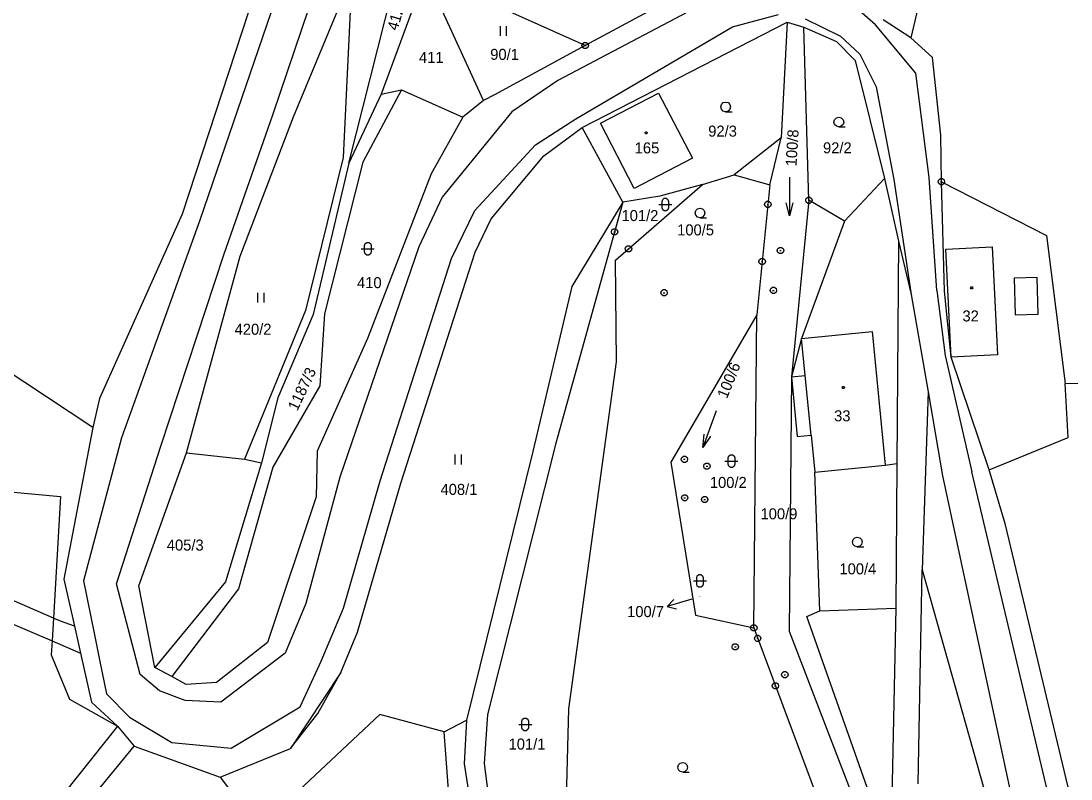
# Model space of a CAD drawing. Extents: x -694465 to -690527, y -983694 to -978978.
# Drawn here: x -691904 to -691742, y -981290.7 to -981173.7 of the extents above; entities that cross this region are included whole.
import ezdxf

# ---------------------------------------------------------------- set-up
doc = ezdxf.new("R2010")
doc.units = 0
for name, color, linetype in [('Vrstva 1', 7, 'Continuous'), ('Vrstva 16', 7, 'Continuous'), ('Vrstva 18', 7, 'Continuous'), ('Vrstva 19', 7, 'Continuous'), ('Vrstva 24', 7, 'Continuous'), ('Vrstva 25', 7, 'Continuous'), ('Vrstva 29', 7, 'Continuous')]:
    doc.layers.add(name, color=color, linetype=linetype)

msp = doc.modelspace()

# ---------------------------------------------------------------- linework, layer by layer
at = {"layer": 'Vrstva 1'}
for points in [[(-691858.63, -981141.03), (-691879.11, -981203.49)], [(-691855.13, -981142.23), (-691876.39, -981204.46)], [(-691865.1, -981188.06), (-691854.062, -981155.48)], [(-691853.41, -981195.65), (-691845.61, -981164.7)], [(-691841.59, -981166.44), (-691848.43, -981185.01)], [(-691816.95, -981177.5), (-691841.59, -981166.44)], [(-691832.62, -981185.99), (-691841.59, -981166.44)], [(-691861.92, -981188.52), (-691852.95, -981166.77)], [(-691852.95, -981166.77), (-691854.3, -981194.75)], [(-691797.45, -981166.93), (-691816.95, -981177.5)], [(-691765.18, -981169.71), (-691766.74, -981176.31)], [(-691796.51, -981169.82), (-691821.17, -981182.91)], [(-691794.22, -981174.61), (-691787.14, -981172.69)], [(-691772.18, -981174.29), (-691775.45, -981171.42)], [(-691818.41, -981188.79), (-691794.22, -981174.61)], [(-691817.41, -981190.16), (-691785.8, -981173.9)], [(-691785.8, -981173.9), (-691786.71, -981191.76)], [(-691785.8, -981173.9), (-691783.22, -981174.65)], [(-691783.02, -981173.38), (-691777.56, -981176.05)], [(-691765.96, -981181.77), (-691772.18, -981174.29)], [(-691766.74, -981176.31), (-691770.99, -981173.52)], [(-691782.45, -981201.38), (-691783.22, -981174.65)], [(-691783.22, -981174.65), (-691778.2, -981176.87)], [(-691777.56, -981176.05), (-691774.6, -981178.81)], [(-691816.95, -981177.5), (-691830.92, -981185.08)], [(-691778.2, -981176.87), (-691775.33, -981179.79)], [(-691763.4, -981179.35), (-691766.74, -981176.31)], [(-691774.6, -981178.81), (-691772.09, -981183.86)], [(-691762.09, -981191.35), (-691763.4, -981179.35)], [(-691775.33, -981179.79), (-691770.81, -981198.03)], [(-691763.89, -981197.85), (-691765.96, -981181.77)], [(-691845.31, -981184.33), (-691851.25, -981195.51)], [(-691848.43, -981185.01), (-691845.31, -981184.33)], [(-691845.31, -981184.33), (-691835.82, -981188.57)], [(-691821.17, -981182.91), (-691828.27, -981187.73)], [(-691772.09, -981183.86), (-691769.38, -981198.16)], [(-691848.43, -981185.01), (-691853.41, -981195.65)], [(-691830.92, -981185.08), (-691832.62, -981185.99)], [(-691805.63, -981184.83), (-691800.41, -981194.89), (-691809.4, -981199.55), (-691814.61, -981189.49), (-691805.63, -981184.83)], [(-691832.62, -981185.99), (-691835.82, -981188.57)], [(-691872.7, -981209.78), (-691865.1, -981188.06)], [(-691870.15, -981210.01), (-691861.92, -981188.52)], [(-691835.82, -981188.57), (-691840.71, -981197.27)], [(-691828.27, -981187.73), (-691839.03, -981200.88)], [(-691824.64, -981192.8), (-691818.41, -981188.79)], [(-691823.35, -981194.52), (-691817.41, -981190.16)], [(-691811.15, -981201.66), (-691817.41, -981190.16)], [(-691786.71, -981191.76), (-691793.98, -981197.44)], [(-691788.49, -981198.98), (-691786.71, -981191.76)], [(-691762.02, -981198.51), (-691762.09, -981191.35)], [(-691834, -981202.95), (-691824.64, -981192.8)], [(-691854.3, -981194.75), (-691860.07, -981218.4)], [(-691853.41, -981195.65), (-691858.93, -981218.99)], [(-691851.25, -981195.51), (-691857.15, -981218.89)], [(-691831.47, -981204.22), (-691823.35, -981194.52)], [(-691840.71, -981197.27), (-691850.51, -981222.72)], [(-691798.85, -981198.92), (-691793.98, -981197.44)], [(-691793.98, -981197.44), (-691788.49, -981198.98)], [(-691770.81, -981198.03), (-691776.96, -981204.61)], [(-691770.81, -981198.03), (-691768.65, -981207.7)], [(-691769.38, -981198.16), (-691768.074, -981206.679)], [(-691762.75, -981215.3), (-691763.89, -981197.85)], [(-691761.56, -981215.41), (-691762.02, -981198.51)], [(-691762.02, -981198.51), (-691745.83, -981206.81)], [(-691812.29, -981210.63), (-691798.85, -981198.92)], [(-691798.85, -981198.92), (-691805.44, -981200.73)], [(-691788.49, -981198.98), (-691790.49, -981219.04)], [(-691839.03, -981200.88), (-691842.63, -981208.58)], [(-691811.15, -981201.66), (-691821.46, -981238.86)], [(-691811.15, -981201.66), (-691819.01, -981214.67)], [(-691805.44, -981200.73), (-691811.15, -981201.66)], [(-691782.45, -981201.38), (-691785.16, -981228.61)], [(-691776.96, -981204.61), (-691782.45, -981201.38)], [(-691879.11, -981203.49), (-691891.84, -981231.96)], [(-691837.57, -981210.33), (-691834, -981202.95)], [(-691876.39, -981204.46), (-691888.46, -981238.05)], [(-691833.95, -981209.38), (-691831.47, -981204.22)], [(-691776.96, -981204.61), (-691783.61, -981222.71)], [(-691768.074, -981206.679), (-691766.66, -981215.91)], [(-691745.83, -981206.81), (-691742.94, -981229.64)], [(-691842.63, -981208.58), (-691854.79, -981244.1)], [(-691768.65, -981207.7), (-691768.91, -981242)], [(-691768.65, -981207.7), (-691766.66, -981215.91)], [(-691761.34, -981208.93), (-691754.2, -981208.58)], [(-691754.2, -981208.58), (-691753.37, -981225.21)], [(-691882.39, -981239.33), (-691872.7, -981209.78)], [(-691878.46, -981240.33), (-691870.15, -981210.01)], [(-691845.4, -981245.03), (-691833.95, -981209.38)], [(-691760.51, -981225.56), (-691761.34, -981208.93)], [(-691848.58, -981244.66), (-691837.57, -981210.33)], [(-691812.12, -981226.3), (-691812.29, -981210.63)], [(-691747.264, -981213.276), (-691750.809, -981213.383)], [(-691750.809, -981213.383), (-691750.637, -981219.069)], [(-691747.092, -981218.962), (-691747.264, -981213.276)], [(-691819.01, -981214.67), (-691825.03, -981240.14)], [(-691766.66, -981215.91), (-691764.073, -981230.903)], [(-691762.75, -981215.3), (-691761.42, -981225.3)], [(-691760.51, -981225.56), (-691761.56, -981215.41)], [(-691860.07, -981218.4), (-691869.48, -981241.31)], [(-691858.93, -981218.99), (-691864.37, -981231.87)], [(-691857.15, -981218.89), (-691857.89, -981229.99)], [(-691790.49, -981219.04), (-691803.73, -981241.76)], [(-691790.96, -981267.34), (-691790.49, -981219.04)], [(-691750.637, -981219.069), (-691747.092, -981218.962)], [(-691892.89, -981236.44), (-691917.59, -981220.14)], [(-691850.51, -981222.72), (-691858.28, -981240.08)], [(-691783.61, -981222.71), (-691785.16, -981228.61)], [(-691783.61, -981222.71), (-691772.7, -981221.64)], [(-691783.05, -981228.4), (-691783.61, -981222.71)], [(-691772.7, -981221.64), (-691770.67, -981242.25)], [(-691819.5, -981279.84), (-691812.12, -981226.3)], [(-691761.42, -981225.3), (-691757.35, -981243.26)], [(-691753.37, -981225.21), (-691760.51, -981225.56)], [(-691754.68, -981242.94), (-691760.51, -981225.56)], [(-691785.16, -981228.61), (-691785.525, -981267.874), (-691767.061, -981315.908)], [(-691785.16, -981228.61), (-691783.05, -981228.4)], [(-691785.16, -981228.61), (-691784.26, -981237.82)], [(-691782.11, -981237.61), (-691783.05, -981228.4)], [(-691742.94, -981229.64), (-691712.76, -981229.02)], [(-691742.49, -981237.95), (-691742.94, -981229.64)], [(-691857.89, -981229.99), (-691865.15, -981242.55)], [(-691764.073, -981230.903), (-691765, -981258.38)], [(-691764.073, -981230.903), (-691761.83, -981243.9)], [(-691891.84, -981231.96), (-691892.89, -981236.44)], [(-691864.37, -981231.87), (-691866.88, -981241.87)], [(-691892.89, -981236.44), (-691897.35, -981259.81)], [(-691784.26, -981237.82), (-691782.11, -981237.61)], [(-691782.11, -981237.61), (-691781.55, -981243.32)], [(-691888.46, -981238.05), (-691894.33, -981260.09)], [(-691889.23, -981260.55), (-691882.39, -981239.33)], [(-691821.46, -981238.86), (-691832.03, -981280.7)], [(-691754.68, -981242.94), (-691742.49, -981237.95)], [(-691885.8, -981260.86), (-691878.46, -981240.33)], [(-691878.46, -981240.33), (-691869.48, -981241.31)], [(-691858.28, -981240.08), (-691858.44, -981247.14)], [(-691825.03, -981240.14), (-691835.24, -981281.61)], [(-691866.88, -981241.87), (-691872.41, -981260.24)], [(-691865.15, -981242.55), (-691870.43, -981261.32)], [(-691869.48, -981241.31), (-691866.88, -981241.87)], [(-691803.73, -981241.76), (-691799.94, -981265.4)], [(-691781.55, -981243.32), (-691770.67, -981242.25)], [(-691770.67, -981242.25), (-691768.91, -981242)], [(-691768.91, -981242), (-691769.07, -981264.28)], [(-691933.625, -981242.757), (-691930.125, -981245.938), (-691924.065, -981252.968), (-691913.641, -981262.423), (-691906.853, -981266.059), (-691899.184, -981269.362)], [(-691898.977, -981265.826), (-691909.035, -981261.453), (-691914.61, -981257.574), (-691929.392, -981243.508)], [(-691854.79, -981244.1), (-691860.03, -981263.61)], [(-691780.76, -981264.74), (-691781.55, -981243.32)], [(-691761.83, -981243.9), (-691748.36, -981306.64)], [(-691744.02, -981299.49), (-691757.35, -981243.26)], [(-691752.16, -981251.44), (-691754.68, -981242.94)], [(-691921.38, -981244.93), (-691897.88, -981247.07)], [(-691854.23, -981264.3), (-691848.58, -981244.66)], [(-691852.08, -981268.03), (-691845.4, -981245.03)], [(-691897.88, -981247.07), (-691898.977, -981265.826)], [(-691858.44, -981247.14), (-691865.95, -981269.58)], [(-691740.82, -981298.81), (-691752.16, -981251.44)], [(-691765.61, -981291.42), (-691765, -981258.38)], [(-691765, -981258.38), (-691751.54, -981306.19)], [(-691897.35, -981259.81), (-691895.714, -981267.082)], [(-691894.33, -981260.09), (-691892.683, -981268.174)], [(-691872.41, -981260.24), (-691883.34, -981273.45)], [(-691885.6, -981274.53), (-691889.23, -981260.55)], [(-691883.34, -981273.45), (-691885.8, -981260.86)], [(-691870.43, -981261.32), (-691880.71, -981274.87)], [(-691860.03, -981263.61), (-691863.22, -981271.27)], [(-691857.7, -981272.5), (-691854.23, -981264.3)], [(-691782.77, -981265.6), (-691780.76, -981264.74)], [(-691780.76, -981264.74), (-691769.07, -981264.28)], [(-691769.07, -981264.28), (-691769.67, -981293.61)], [(-691898.977, -981265.826), (-691899.184, -981269.362)], [(-691895.714, -981267.082), (-691897.884, -981266.301), (-691898.977, -981265.826)], [(-691799.94, -981265.4), (-691790.96, -981267.34)], [(-691768.22, -981306.84), (-691782.77, -981265.6)], [(-691895.714, -981267.082), (-691894.773, -981271.262)], [(-691892.683, -981268.174), (-691891.792, -981272.546)], [(-691854.65, -981274.22), (-691852.08, -981268.03)], [(-691790.96, -981267.34), (-691776.25, -981306.75)], [(-691899.184, -981269.362), (-691899.31, -981271.52)], [(-691899.184, -981269.362), (-691894.773, -981271.262)], [(-691865.95, -981269.58), (-691873.83, -981275.77)], [(-691899.31, -981271.52), (-691896.48, -981278.36)], [(-691894.773, -981271.262), (-691893.07, -981278.83)], [(-691863.22, -981271.27), (-691873.14, -981278.8)], [(-691891.792, -981272.546), (-691890.78, -981277.51)], [(-691860.92, -981279.51), (-691857.7, -981272.5)], [(-691882.62, -981277.05), (-691885.6, -981274.53)], [(-691880.71, -981274.87), (-691883.34, -981273.45)], [(-691878.52, -981276.06), (-691880.71, -981274.87)], [(-691862.39, -981285.97), (-691858.2, -981280.56), (-691854.65, -981274.22)], [(-691854.65, -981274.22), (-691862.39, -981285.97)], [(-691873.83, -981275.77), (-691878.52, -981276.06)], [(-691890.78, -981277.51), (-691887.25, -981281.13)], [(-691878.66, -981278.54), (-691882.62, -981277.05)], [(-691896.48, -981278.36), (-691889.06, -981282.49)], [(-691893.07, -981278.83), (-691889.06, -981282.49)], [(-691873.14, -981278.8), (-691878.66, -981278.54)], [(-691871.54, -981285.93), (-691860.92, -981279.51)], [(-691820.29, -981311.4), (-691819.5, -981279.84)], [(-691887.25, -981281.13), (-691880.7, -981285.02)], [(-691848.65, -981280.71), (-691861.13, -981292.42)], [(-691838.7, -981283.39), (-691848.65, -981280.71)], [(-691832.03, -981280.7), (-691832.56, -981288.28)], [(-691889.06, -981282.49), (-691901.32, -981297.91)], [(-691889.06, -981282.49), (-691886.54, -981285.61)], [(-691838.7, -981283.39), (-691835.24, -981281.61)], [(-691835.24, -981281.61), (-691835.61, -981288.32)], [(-691836.75, -981309.58), (-691838.7, -981283.39)], [(-691901.27, -981303.62), (-691886.54, -981285.61)], [(-691886.54, -981285.61), (-691873.23, -981290.36)], [(-691880.7, -981285.02), (-691871.54, -981285.93)], [(-691873.23, -981290.36), (-691862.39, -981285.97)], [(-691835.61, -981288.32), (-691832.41, -981308.69)], [(-691832.56, -981288.28), (-691829.83, -981309.41)], [(-691873.23, -981290.36), (-691870.23, -981294.4)]]:
    msp.add_lwpolyline(points, dxfattribs=at)
at = {"layer": 'Vrstva 24'}
for points in [[(-691816.796, -981177.024), (-691816.546, -981177.206), (-691816.45, -981177.5), (-691816.546, -981177.794), (-691816.796, -981177.976), (-691817.104, -981177.976), (-691817.354, -981177.794), (-691817.45, -981177.5), (-691817.354, -981177.206), (-691817.104, -981177.024)], [(-691761.866, -981198.034), (-691761.616, -981198.216), (-691761.52, -981198.51), (-691761.616, -981198.804), (-691761.866, -981198.986), (-691762.174, -981198.986), (-691762.424, -981198.804), (-691762.52, -981198.51), (-691762.424, -981198.216), (-691762.174, -981198.034)], [(-691788.636, -981201.534), (-691788.386, -981201.716), (-691788.29, -981202.01), (-691788.386, -981202.304), (-691788.636, -981202.486), (-691788.944, -981202.486), (-691789.194, -981202.304), (-691789.29, -981202.01), (-691789.194, -981201.716), (-691788.944, -981201.534)], [(-691782.296, -981200.904), (-691782.046, -981201.086), (-691781.95, -981201.38), (-691782.046, -981201.674), (-691782.296, -981201.856), (-691782.604, -981201.856), (-691782.854, -981201.674), (-691782.95, -981201.38), (-691782.854, -981201.086), (-691782.604, -981200.904)], [(-691812.266, -981205.754), (-691812.016, -981205.936), (-691811.92, -981206.23), (-691812.016, -981206.524), (-691812.266, -981206.706), (-691812.574, -981206.706), (-691812.824, -981206.524), (-691812.92, -981206.23), (-691812.824, -981205.936), (-691812.574, -981205.754)], [(-691810.116, -981208.394), (-691809.866, -981208.576), (-691809.77, -981208.87), (-691809.866, -981209.164), (-691810.116, -981209.346), (-691810.424, -981209.346), (-691810.674, -981209.164), (-691810.77, -981208.87), (-691810.674, -981208.576), (-691810.424, -981208.394)], [(-691786.676, -981208.654), (-691786.426, -981208.836), (-691786.33, -981209.13), (-691786.426, -981209.424), (-691786.676, -981209.606), (-691786.984, -981209.606), (-691787.234, -981209.424), (-691787.33, -981209.13), (-691787.234, -981208.836), (-691786.984, -981208.654)], [(-691789.516, -981210.334), (-691789.266, -981210.516), (-691789.17, -981210.81), (-691789.266, -981211.104), (-691789.516, -981211.286), (-691789.824, -981211.286), (-691790.074, -981211.104), (-691790.17, -981210.81), (-691790.074, -981210.516), (-691789.824, -981210.334)], [(-691787.776, -981214.794), (-691787.526, -981214.976), (-691787.43, -981215.27), (-691787.526, -981215.564), (-691787.776, -981215.746), (-691788.084, -981215.746), (-691788.334, -981215.564), (-691788.43, -981215.27), (-691788.334, -981214.976), (-691788.084, -981214.794)], [(-691804.636, -981215.164), (-691804.386, -981215.346), (-691804.29, -981215.64), (-691804.386, -981215.934), (-691804.636, -981216.116), (-691804.944, -981216.116), (-691805.194, -981215.934), (-691805.29, -981215.64), (-691805.194, -981215.346), (-691804.944, -981215.164)], [(-691801.506, -981240.854), (-691801.256, -981241.036), (-691801.16, -981241.33), (-691801.256, -981241.624), (-691801.506, -981241.806), (-691801.814, -981241.806), (-691802.064, -981241.624), (-691802.16, -981241.33), (-691802.064, -981241.036), (-691801.814, -981240.854)], [(-691798.026, -981241.924), (-691797.776, -981242.106), (-691797.68, -981242.4), (-691797.776, -981242.694), (-691798.026, -981242.876), (-691798.334, -981242.876), (-691798.584, -981242.694), (-691798.68, -981242.4), (-691798.584, -981242.106), (-691798.334, -981241.924)], [(-691801.456, -981246.794), (-691801.206, -981246.976), (-691801.11, -981247.27), (-691801.206, -981247.564), (-691801.456, -981247.746), (-691801.764, -981247.746), (-691802.014, -981247.564), (-691802.11, -981247.27), (-691802.014, -981246.976), (-691801.764, -981246.794)], [(-691798.376, -981247.054), (-691798.126, -981247.236), (-691798.03, -981247.53), (-691798.126, -981247.824), (-691798.376, -981248.006), (-691798.684, -981248.006), (-691798.934, -981247.824), (-691799.03, -981247.53), (-691798.934, -981247.236), (-691798.684, -981247.054)], [(-691790.806, -981266.864), (-691790.556, -981267.046), (-691790.46, -981267.34), (-691790.556, -981267.634), (-691790.806, -981267.816), (-691791.114, -981267.816), (-691791.364, -981267.634), (-691791.46, -981267.34), (-691791.364, -981267.046), (-691791.114, -981266.864)], [(-691790.206, -981268.474), (-691789.956, -981268.656), (-691789.86, -981268.95), (-691789.956, -981269.244), (-691790.206, -981269.426), (-691790.514, -981269.426), (-691790.764, -981269.244), (-691790.86, -981268.95), (-691790.764, -981268.656), (-691790.514, -981268.474)], [(-691793.656, -981269.804), (-691793.406, -981269.986), (-691793.31, -981270.28), (-691793.406, -981270.574), (-691793.656, -981270.756), (-691793.964, -981270.756), (-691794.214, -981270.574), (-691794.31, -981270.28), (-691794.214, -981269.986), (-691793.964, -981269.804)], [(-691786.016, -981274.094), (-691785.766, -981274.276), (-691785.67, -981274.57), (-691785.766, -981274.864), (-691786.016, -981275.046), (-691786.324, -981275.046), (-691786.574, -981274.864), (-691786.67, -981274.57), (-691786.574, -981274.276), (-691786.324, -981274.094)], [(-691787.466, -981275.804), (-691787.216, -981275.986), (-691787.12, -981276.28), (-691787.216, -981276.574), (-691787.466, -981276.756), (-691787.774, -981276.756), (-691788.024, -981276.574), (-691788.12, -981276.28), (-691788.024, -981275.986), (-691787.774, -981275.804)]]:
    msp.add_lwpolyline(points, close=True, dxfattribs=at)
for points in [[(-691817.069, -981177.5), (-691816.83, -981177.5)], [(-691762.139, -981198.51), (-691761.9, -981198.51)], [(-691788.909, -981202.01), (-691788.67, -981202.01)], [(-691782.569, -981201.38), (-691782.33, -981201.38)], [(-691812.539, -981206.23), (-691812.3, -981206.23)], [(-691810.389, -981208.87), (-691810.15, -981208.87)], [(-691786.949, -981209.13), (-691786.71, -981209.13)], [(-691789.789, -981210.81), (-691789.55, -981210.81)], [(-691804.909, -981215.64), (-691804.67, -981215.64)], [(-691788.049, -981215.27), (-691787.81, -981215.27)], [(-691801.779, -981241.33), (-691801.54, -981241.33)], [(-691798.299, -981242.4), (-691798.06, -981242.4)], [(-691801.729, -981247.27), (-691801.49, -981247.27)], [(-691798.649, -981247.53), (-691798.41, -981247.53)], [(-691791.079, -981267.34), (-691790.84, -981267.34)], [(-691790.479, -981268.95), (-691790.24, -981268.95)], [(-691793.929, -981270.28), (-691793.69, -981270.28)], [(-691786.289, -981274.57), (-691786.05, -981274.57)], [(-691787.739, -981276.28), (-691787.5, -981276.28)]]:
    msp.add_lwpolyline(points, dxfattribs=at)
at = {"layer": 'Vrstva 25'}
for points in [[(-691830.07, -981174.52), (-691830.07, -981176.02)], [(-691829.07, -981176.02), (-691829.07, -981174.52)], [(-691795.3, -981187.71), (-691795.675, -981187.609), (-691795.949, -981187.335), (-691796.05, -981186.96), (-691795.949, -981186.585), (-691795.675, -981186.311), (-691795.3, -981186.21), (-691794.925, -981186.311), (-691794.651, -981186.585), (-691794.55, -981186.96), (-691794.651, -981187.335), (-691794.925, -981187.609), (-691795.3, -981187.71), (-691794.3, -981187.711)], [(-691777.84, -981190.06), (-691778.215, -981189.959), (-691778.489, -981189.685), (-691778.59, -981189.31), (-691778.489, -981188.935), (-691778.215, -981188.661), (-691777.84, -981188.56), (-691777.465, -981188.661), (-691777.191, -981188.935), (-691777.09, -981189.31), (-691777.191, -981189.685), (-691777.465, -981189.959), (-691777.84, -981190.06), (-691776.84, -981190.061)], [(-691785.449, -981197.79), (-691785.451, -981203.79)], [(-691805.6, -981202.04), (-691803.6, -981202.04)], [(-691784.95, -981201.79), (-691785.451, -981203.79), (-691785.95, -981201.79)], [(-691799.24, -981204.07), (-691799.615, -981203.969), (-691799.889, -981203.695), (-691799.99, -981203.32), (-691799.889, -981202.945), (-691799.615, -981202.671), (-691799.24, -981202.57), (-691798.865, -981202.671), (-691798.591, -981202.945), (-691798.49, -981203.32), (-691798.591, -981203.695), (-691798.865, -981203.969), (-691799.24, -981204.07), (-691798.24, -981204.071)], [(-691851.49, -981208.84), (-691849.49, -981208.84)], [(-691867.49, -981215.65), (-691867.49, -981217.15)], [(-691866.49, -981217.15), (-691866.49, -981215.65)], [(-691796.777, -981233.856), (-691798.803, -981239.504)], [(-691797.657, -981237.79), (-691798.803, -981239.504), (-691798.598, -981237.452)], [(-691837.04, -981240.62), (-691837.04, -981242.12)], [(-691836.04, -981242.12), (-691836.04, -981240.62)], [(-691795.4, -981241.61), (-691793.4, -981241.61)], [(-691774.99, -981254.84), (-691775.365, -981254.739), (-691775.639, -981254.465), (-691775.74, -981254.09), (-691775.639, -981253.715), (-691775.365, -981253.441), (-691774.99, -981253.34), (-691774.615, -981253.441), (-691774.341, -981253.715), (-691774.24, -981254.09), (-691774.341, -981254.465), (-691774.615, -981254.739), (-691774.99, -981254.84), (-691773.99, -981254.841)], [(-691800.26, -981260.11), (-691798.26, -981260.11)], [(-691827.21, -981282.25), (-691825.21, -981282.25)], [(-691801.92, -981289.61), (-691802.295, -981289.509), (-691802.569, -981289.235), (-691802.67, -981288.86), (-691802.569, -981288.485), (-691802.295, -981288.211), (-691801.92, -981288.11), (-691801.545, -981288.211), (-691801.271, -981288.485), (-691801.17, -981288.86), (-691801.271, -981289.235), (-691801.545, -981289.509), (-691801.92, -981289.61), (-691800.92, -981289.611)]]:
    msp.add_lwpolyline(points, dxfattribs=at)
for points in [[(-691807.463, -981190.808), (-691807.375, -981190.96), (-691807.463, -981191.112), (-691807.637, -981191.112), (-691807.725, -981190.96), (-691807.637, -981190.808)], [(-691805.1, -981201.54), (-691805.005, -981201.246), (-691804.755, -981201.064), (-691804.445, -981201.064), (-691804.195, -981201.246), (-691804.1, -981201.54), (-691804.1, -981202.54), (-691804.195, -981202.834), (-691804.445, -981203.016), (-691804.755, -981203.016), (-691805.005, -981202.834), (-691805.1, -981202.54)], [(-691850.99, -981208.34), (-691850.895, -981208.046), (-691850.645, -981207.864), (-691850.335, -981207.864), (-691850.085, -981208.046), (-691849.99, -981208.34), (-691849.99, -981209.34), (-691850.085, -981209.634), (-691850.335, -981209.816), (-691850.645, -981209.816), (-691850.895, -981209.634), (-691850.99, -981209.34)], [(-691757.263, -981214.718), (-691757.175, -981214.87), (-691757.263, -981215.022), (-691757.437, -981215.022), (-691757.525, -981214.87), (-691757.437, -981214.718)], [(-691777.043, -981230.128), (-691776.955, -981230.28), (-691777.043, -981230.432), (-691777.217, -981230.432), (-691777.305, -981230.28), (-691777.217, -981230.128)], [(-691794.9, -981241.11), (-691794.805, -981240.816), (-691794.555, -981240.634), (-691794.245, -981240.634), (-691793.995, -981240.816), (-691793.9, -981241.11), (-691793.9, -981242.11), (-691793.995, -981242.404), (-691794.245, -981242.586), (-691794.555, -981242.586), (-691794.805, -981242.404), (-691794.9, -981242.11)], [(-691799.76, -981259.61), (-691799.665, -981259.316), (-691799.415, -981259.134), (-691799.105, -981259.134), (-691798.855, -981259.316), (-691798.76, -981259.61), (-691798.76, -981260.61), (-691798.855, -981260.904), (-691799.105, -981261.086), (-691799.415, -981261.086), (-691799.665, -981260.904), (-691799.76, -981260.61)], [(-691826.71, -981281.75), (-691826.615, -981281.456), (-691826.365, -981281.274), (-691826.055, -981281.274), (-691825.805, -981281.456), (-691825.71, -981281.75), (-691825.71, -981282.75), (-691825.805, -981283.044), (-691826.055, -981283.226), (-691826.365, -981283.226), (-691826.615, -981283.044), (-691826.71, -981282.75)]]:
    msp.add_lwpolyline(points, close=True, dxfattribs=at)
at = {"layer": 'Vrstva 29'}
for points in [[(-691800.5, -981262.92), (-691804.337, -981264.049), (-691802.878, -981264.402)], [(-691803.302, -981262.963), (-691804.337, -981264.049)]]:
    msp.add_lwpolyline(points, dxfattribs=at)

# ---------------------------------------------------------------- texts
at = {"layer": 'Vrstva 16'}
msp.add_text('100/7', height=1.7, dxfattribs=at).set_placement((-691810.492, -981265.68))
at = {"layer": 'Vrstva 18'}
for s, rotation, p in [('412', 73.79696, (-691845.914, -981175.302)), ('100/8', 86.57392, (-691784.369, -981196.173)), ('100/6', 67.8382, (-691795.104, -981232.087)), ('1187/3', 64.80153, (-691861.353, -981233.985))]:
    msp.add_text(s, height=1.7, rotation=rotation, dxfattribs=at).set_placement(p)
for s, height, p in [('411', 1.7, (-691842.588, -981180.17)), ('90/1', 1.7, (-691831.603, -981179.71)), ('92/3', 1.7, (-691797.985, -981191.55)), ('92/2', 1.7, (-691780.281, -981194.13)), ('101/2', 1.7, (-691811.358, -981204.58)), ('100/5', 1.7, (-691802.776, -981206.79)), ('410', 1.7, (-691852.143, -981214.93)), ('420/2', 1.7, (-691871.027, -981222.12)), ('100/2', 1.7, (-691797.732, -981245.76)), ('408/1', 1.7, (-691839.269, -981246.83)), ('100/9', 1.7, (-691789.919, -981250.6)), ('405/3', 1.7, (-691881.484, -981255.42)), ('100/4', 1.7, (-691777.749, -981259.09)), ('100/7', 0.1, (-691799.442, -981262.56)), ('101/1', 1.7, (-691828.776, -981286.12))]:
    msp.add_text(s, height=height, dxfattribs=at).set_placement(p)
at = {"layer": 'Vrstva 19'}
for s, p in [('165', (-691809.323, -981194.14)), ('32', (-691758.776, -981220.07)), ('33', (-691778.569, -981235.48))]:
    msp.add_text(s, height=1.7, dxfattribs=at).set_placement(p)

doc.saveas('drawing.dxf')
